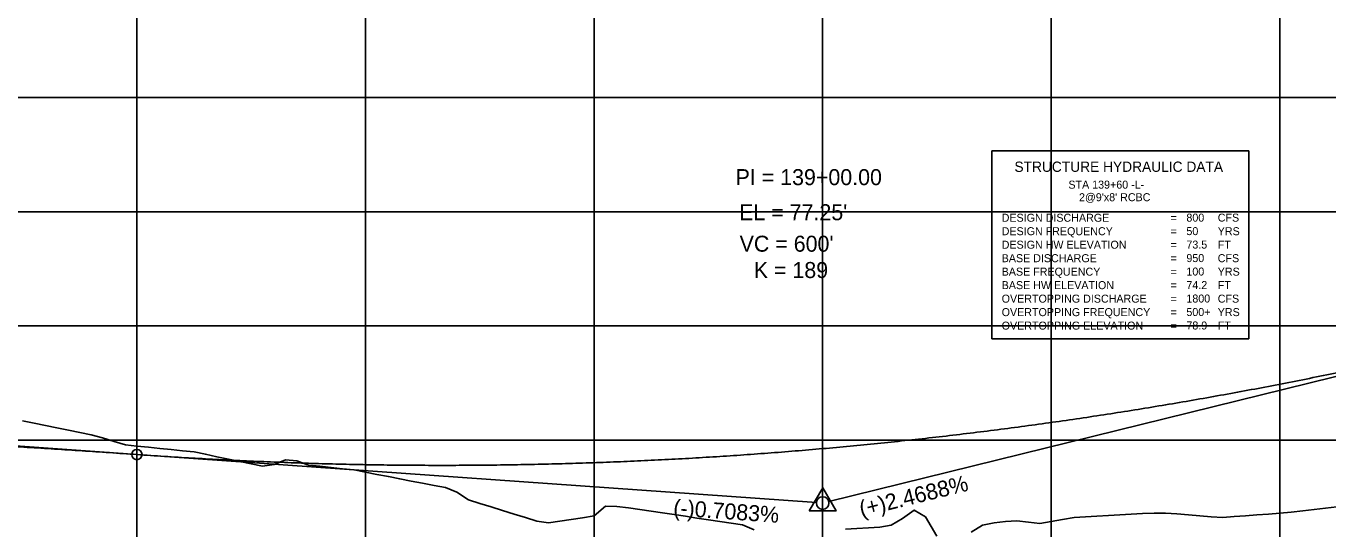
# Model space of a CAD drawing. Extents: x 2345490 to 2436403, y 465165 to 573888.
# Drawn here: x 2393873 to 2394443, y 564638 to 564858 of the extents above; entities that cross this region are included whole.
import ezdxf

# ---------------------------------------------------------------- set-up
doc = ezdxf.new("R2010")
doc.units = 0
for name, color, linetype in [('Old_Level_2', 7, 'Continuous'), ('Old_Level_4', 7, 'Continuous'), ('Old_Level_57', 7, 'Continuous'), ('Old_Level_63', 7, 'Continuous')]:
    doc.layers.add(name, color=color, linetype=linetype)

msp = doc.modelspace()

# ---------------------------------------------------------------- linework, layer by layer
at = {"layer": 'Old_Level_2'}
for p, q in [((2394521.5425, 564723.0965), (2394224.2125, 564649.693)), ((2393921.5425, 564670.284), (2393624.28575, 564691.3395)), ((2393921.5425, 564670.284), (2394218.7995, 564649.22825))]:
    msp.add_line(p, q, dxfattribs=at)
msp.add_lwpolyline([(2394215.68225, 564645.60625), (2394227.42475, 564645.60625), (2394221.55375, 564655.732)], close=True, dxfattribs=at)
for centre, radius in [((2393921.5425, 564670.284), 2.25), ((2394221.5425, 564649.034), 2.75)]:
    msp.add_circle(centre, radius, dxfattribs=at)
for points in [[(2393921.5425, 564670.284), (2393933.5425, 564669.472), (2393945.5425, 564668.7365), (2393957.5425, 564668.077), (2393969.5425, 564667.494), (2393981.5425, 564666.987), (2393993.5425, 564666.5565), (2394005.5425, 564666.202), (2394017.5425, 564665.924), (2394029.5425, 564665.722), (2394041.5425, 564665.5965), (2394053.5425, 564665.547), (2394065.5425, 564665.574), (2394077.5425, 564665.677), (2394089.5425, 564665.8565), (2394101.5425, 564666.112), (2394113.5425, 564666.444), (2394125.5425, 564666.852), (2394137.5425, 564667.3365), (2394149.5425, 564667.897), (2394161.5425, 564668.534), (2394173.5425, 564669.247), (2394185.5425, 564670.0365), (2394197.5425, 564670.902), (2394209.5425, 564671.844), (2394221.5425, 564672.862), (2394233.5425, 564673.9565), (2394245.5425, 564675.127), (2394257.5425, 564676.374), (2394269.5425, 564677.697), (2394281.5425, 564679.0965), (2394293.5425, 564680.572), (2394305.5425, 564682.124), (2394317.5425, 564683.752), (2394329.5425, 564685.4565), (2394341.5425, 564687.237), (2394353.5425, 564689.094), (2394365.5425, 564691.027), (2394377.5425, 564693.0365), (2394389.5425, 564695.122), (2394401.5425, 564697.284), (2394413.5425, 564699.522), (2394425.5425, 564701.8365), (2394437.5425, 564704.227), (2394449.5425, 564706.694), (2394461.5425, 564709.237), (2394473.5425, 564711.8565), (2394485.5425, 564714.552), (2394497.5425, 564717.324), (2394509.5425, 564720.172), (2394521.5425, 564723.0965)], [(2393321.5425, 564672.66725), (2393333.5425, 564673.40575), (2393345.5425, 564674.11225), (2393357.5425, 564674.78675), (2393369.5425, 564675.42925), (2393381.5425, 564676.0395), (2393393.5425, 564676.6175), (2393405.5425, 564677.1635), (2393417.5425, 564677.6775), (2393429.5425, 564678.1595), (2393441.5425, 564678.60925), (2393453.5425, 564679.027), (2393465.5425, 564679.4125), (2393477.5425, 564679.766), (2393489.5425, 564680.0875), (2393501.5425, 564680.37675), (2393513.5425, 564680.634), (2393525.5425, 564680.859), (2393537.5425, 564681.052), (2393549.5425, 564681.213), (2393561.5425, 564681.342), (2393573.5425, 564681.43875), (2393585.5425, 564681.50325), (2393597.5425, 564681.53575), (2393609.5425, 564681.53625), (2393621.5425, 564681.50475), (2393633.5425, 564681.441), (2393645.5425, 564681.34525), (2393657.5425, 564681.21725), (2393669.5425, 564681.05725), (2393681.5425, 564680.86525), (2393693.5425, 564680.641), (2393705.5425, 564680.38475), (2393717.5425, 564680.0965), (2393729.5425, 564679.776), (2393741.5425, 564679.4235), (2393753.5425, 564679.03875), (2393765.5425, 564678.622), (2393777.5425, 564678.17325), (2393789.5425, 564677.69225), (2393801.5425, 564677.17925), (2393813.5425, 564676.634), (2393825.5425, 564676.057), (2393837.5425, 564675.4475), (2393849.5425, 564674.80625), (2393861.5425, 564674.13275), (2393873.5425, 564673.42725), (2393885.5425, 564672.6895), (2393897.5425, 564671.91975), (2393909.5425, 564671.11775), (2393921.5425, 564670.284)]]:
    msp.add_spline(points, degree=3, dxfattribs=at)
at = {"layer": 'Old_Level_4'}
for p, q in [((2394295.54025, 564803.12575), (2394408.04025, 564803.12575)), ((2394295.54025, 564720.90875), (2394295.54025, 564803.12575)), ((2394408.04025, 564803.12575), (2394408.04025, 564720.90875)), ((2394408.04025, 564720.90875), (2394295.54025, 564720.90875))]:
    msp.add_line(p, q, dxfattribs=at)
at = {"layer": 'Old_Level_57'}
for p, q in [((2393921.54225, 564276.534), (2393921.54225, 566615.2835)), ((2394021.54225, 564276.534), (2394021.54225, 566615.2835)), ((2394121.54225, 564276.534), (2394121.54225, 566615.2835)), ((2394221.54225, 564276.534), (2394221.54225, 566615.2835)), ((2394321.54225, 564276.534), (2394321.54225, 566615.2835)), ((2394421.54225, 564276.534), (2394421.54225, 566615.2835)), ((2381271.5425, 564826.534), (2410861.12275, 564826.534)), ((2381271.54275, 564776.534), (2410861.123, 564776.534)), ((2381271.5425, 564726.534), (2410861.12275, 564726.534)), ((2381271.54275, 564676.534), (2410861.123, 564676.534))]:
    msp.add_line(p, q, dxfattribs=at)
at = {"layer": 'Old_Level_63'}
for points in [[(2393871.5425, 564685.03525), (2393876.5425, 564684.012), (2393881.5425, 564682.99), (2393886.5425, 564681.96875), (2393891.5425, 564680.94875), (2393896.5425, 564679.93), (2393901.5425, 564678.912), (2393906.5425, 564677.58975), (2393911.5425, 564675.9895), (2393916.5425, 564674.5255), (2393921.5425, 564674.0105), (2393926.5425, 564673.4975), (2393931.5425, 564672.98625), (2393936.5425, 564672.47725), (2393941.5425, 564671.97), (2393946.5425, 564671.41975), (2393951.5425, 564670.38275), (2393956.5425, 564669.3495), (2393961.5425, 564668.32), (2393966.5425, 564667.2945), (2393971.5425, 564666.2725), (2393976.5425, 564665.2545), (2393981.5425, 564665.9345), (2393986.5425, 564668.0205), (2393991.5425, 564667.57525), (2393996.5425, 564665.65875), (2394001.5425, 564665.1255), (2394006.5425, 564664.5935), (2394011.5425, 564664.0625), (2394016.5425, 564663.5225), (2394021.5425, 564662.54875), (2394026.5425, 564661.5775), (2394031.5425, 564660.6085), (2394036.5425, 564659.642), (2394041.5425, 564658.67775), (2394046.5425, 564657.716), (2394051.5425, 564656.7565), (2394056.5425, 564655.7995), (2394061.5425, 564653.75575), (2394066.5425, 564650.4175), (2394071.5425, 564648.873), (2394076.5425, 564647.332), (2394081.5425, 564645.79425), (2394086.5425, 564644.25975), (2394091.5425, 564642.7285), (2394096.5425, 564641.20075), (2394101.5425, 564640.38225), (2394106.5425, 564641.1345), (2394111.5425, 564641.88675), (2394116.5425, 564642.63875), (2394121.5425, 564643.39075), (2394126.5425, 564647.70125), (2394131.5425, 564647.55525), (2394136.5425, 564646.90275), (2394141.5425, 564646.245), (2394146.5425, 564645.49375), (2394151.5425, 564644.74375), (2394156.5425, 564643.99525), (2394161.5425, 564643.24825), (2394166.5425, 564642.5025), (2394171.5425, 564641.75825), (2394176.5425, 564641.01525), (2394181.5425, 564640.27375), (2394186.5425, 564639.53375), (2394191.5425, 564637.31675)], [(2394231.5425, 564637.55475), (2394236.5425, 564637.87625), (2394241.5425, 564638.19675), (2394246.5425, 564638.5165), (2394251.5425, 564639.31475), (2394256.5425, 564642.23475), (2394261.5425, 564645.95525), (2394266.5425, 564642.977), (2394271.5425, 564634.548)], [(2394286.5425, 564636.3375), (2394291.5425, 564639.41625), (2394296.5425, 564640.34125), (2394301.5425, 564640.99725), (2394306.5425, 564641.26975), (2394311.5425, 564640.657), (2394316.5425, 564640.045), (2394321.5425, 564640.93425), (2394326.5425, 564641.921), (2394331.5425, 564642.75025), (2394336.5425, 564643.0405), (2394341.5425, 564643.33075), (2394346.5425, 564643.621), (2394351.5425, 564643.91125), (2394356.5425, 564644.2015), (2394361.5425, 564644.49175), (2394366.5425, 564644.685), (2394371.5425, 564644.62375)], [(2394371.5425, 564644.62375), (2394376.5425, 564644.39425), (2394381.5425, 564643.95), (2394386.5425, 564643.506), (2394391.5425, 564643.062), (2394396.5425, 564642.8005), (2394401.5425, 564643.14175), (2394406.5425, 564643.497), (2394411.5425, 564643.8525), (2394416.5425, 564644.2085), (2394421.5425, 564644.5645), (2394426.5425, 564645.1085), (2394431.5425, 564645.6945), (2394436.5425, 564646.281), (2394441.5425, 564646.86825), (2394446.5425, 564647.456)]]:
    msp.add_lwpolyline(points, dxfattribs=at)

# ---------------------------------------------------------------- texts
at = {"layer": 'Old_Level_2'}
for s, height, p in [('PI = 139+00.00', 7.0000005, (2394183.451, 564788.16825)), ("EL = 77.25'", 7.0000005, (2394184.99675, 564772.807)), ("VC = 600'", 7.000001, (2394185.216, 564759.034)), ('K = 189', 7.000001, (2394191.39925, 564747.521))]:
    msp.add_text(s, height=height, dxfattribs=at).set_placement(p)
for s, rotation, p in [('(+)2.4688%', 13.8676028, (2394238.5375, 564642.929)), ('(-)0.7083%', 355.9483167, (2394156.034, 564643.649))]:
    msp.add_text(s, height=7.000001, rotation=rotation, dxfattribs=at).set_placement(p)
at = {"layer": 'Old_Level_4'}
for s, height, p in [('STRUCTURE HYDRAULIC DATA', 4.5, (2394305.4405, 564793.97225)), ('STA 139+60 -L-', 3.4999995, (2394329.04675, 564786.63275)), ("2@9'x8' RCBC", 3.4999995, (2394333.6965, 564781.133)), ('DESIGN DISCHARGE', 3.49995, (2394299.86525, 564772.1495)), ('800', 3.499999, (2394380.6715, 564772.1995)), ('CFS', 3.49995, (2394394.39025, 564772.1995)), ('DESIGN FREQUENCY', 3.49995, (2394299.86525, 564766.2495)), ('=        ', 3.499999, (2394373.76525, 564772.1495)), ('50', 3.499999, (2394380.6715, 564766.2995)), ('YRS', 3.49995, (2394394.39025, 564766.2495)), ('=        ', 3.49995, (2394373.76525, 564766.2495)), ('73.5', 3.499999, (2394380.6715, 564760.3995)), ('DESIGN HW ELEVATION', 3.49995, (2394299.86525, 564760.3495)), ('=        ', 3.49995, (2394373.76525, 564760.3495)), ('FT', 3.49995, (2394394.39025, 564760.3495)), ('BASE DISCHARGE', 3.49995, (2394299.86525, 564754.4495)), ('=        ', 3.49995, (2394373.76525, 564754.4495)), ('950', 3.499999, (2394380.6715, 564754.4995)), ('CFS', 3.49995, (2394394.39025, 564754.4495)), ('BASE FREQUENCY', 3.49995, (2394299.86525, 564748.5495)), ('=        ', 3.49995, (2394373.76525, 564748.5495)), ('100', 3.499999, (2394380.6715, 564748.5995)), ('YRS', 3.49995, (2394394.39025, 564748.5495)), ('BASE HW ELEVATION', 3.49995, (2394299.86525, 564742.6495)), ('=        ', 3.49995, (2394373.76525, 564742.6495)), ('74.2', 3.499999, (2394380.6715, 564742.6995)), ('FT', 3.49995, (2394394.39025, 564742.6495)), ('OVERTOPPING DISCHARGE', 3.49995, (2394299.86525, 564736.7495)), ('=        ', 3.49995, (2394373.76525, 564736.7495)), ('1800', 3.499999, (2394380.6715, 564736.7995)), ('CFS', 3.49995, (2394394.39025, 564736.7495)), ('OVERTOPPING FREQUENCY', 3.49995, (2394299.86525, 564730.8495)), ('=        ', 3.49995, (2394373.76525, 564730.8495)), ('500+', 3.499999, (2394380.6715, 564730.8995)), ('YRS', 3.49995, (2394394.39025, 564730.8495)), ('OVERTOPPING ELEVATION', 3.49995, (2394299.86525, 564724.9495)), ('=        ', 3.49995, (2394373.76525, 564724.9495)), ('78.9', 3.499999, (2394380.6715, 564724.9995)), ('FT', 3.49995, (2394394.39025, 564724.9495))]:
    msp.add_text(s, height=height, dxfattribs=at).set_placement(p)

doc.saveas('drawing.dxf')
